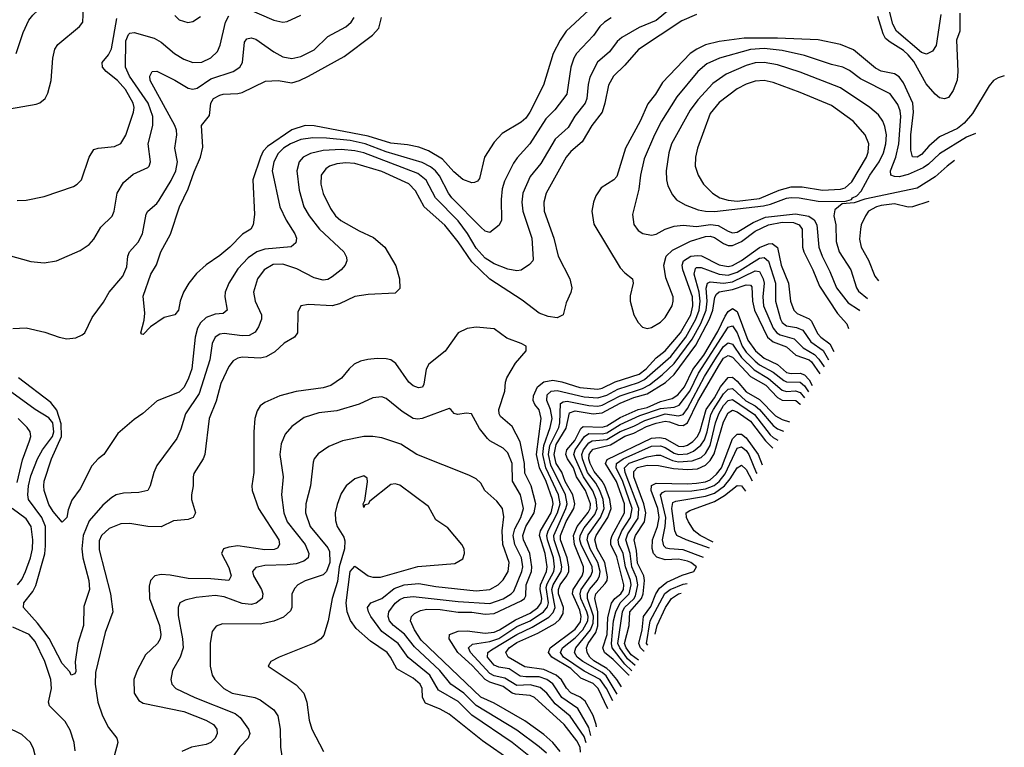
# Model space of a CAD drawing. Header units: inches. Extents: x 1308407 to 1441228, y 959628 to 1036311.
# Tile 728 of 729: x 1434881 to 1439257, y 1022749 to 1025981. Entities that reach past the tile are written whole.
import ezdxf

# ---------------------------------------------------------------- set-up
doc = ezdxf.new("R2010")
doc.units = ezdxf.units.IN
doc.header["$MEASUREMENT"] = 0
doc.layers.add('B4032', color=7, linetype='Continuous')

msp = doc.modelspace()

# ---------------------------------------------------------------- linework, layer by layer
at = {"layer": 'B4032', "color": 5}
for points, elevation in [([(1434865.7, 1025830), (1434896.6, 1025923.4), (1434921.3, 1025978.7), (1434938.9, 1026001.1), (1434990, 1026048.5), (1435010, 1026084.9), (1435028.7, 1026150), (1435029.8, 1026210), (1434988.9, 1026328.9), (1434967.2, 1026367.2), (1434950, 1026380.7), (1434930, 1026388), (1434850, 1026395.5)], 2740), ([(1437793.8, 1026046.2), (1437710, 1025977), (1437634.7, 1025945.3), (1437557.8, 1025902.2), (1437536.6, 1025883.4), (1437502.4, 1025837.6), (1437448.7, 1025791.3), (1437414.6, 1025725.4), (1437407.4, 1025692.6), (1437402.5, 1025630), (1437394.9, 1025610), (1437348.3, 1025551.7), (1437318.7, 1025501.3), (1437261.7, 1025450), (1437197.5, 1025342.5), (1437150, 1025283.8), (1437117.6, 1025210), (1437112.3, 1025170), (1437117.2, 1025130), (1437158.1, 1025010), (1437162.8, 1024917.2), (1437161.7, 1024910), (1437146.8, 1024893.2), (1437110, 1024868.4), (1437090, 1024864.5), (1437050, 1024872.5), (1436990, 1024895.7), (1436950, 1024921.6), (1436910, 1024966.3), (1436871.5, 1025031.5), (1436830, 1025087), (1436729.1, 1025189.1), (1436687.9, 1025267.9), (1436650, 1025296.9), (1436410.6, 1025390), (1436370, 1025398.9), (1436310, 1025404.4), (1436230, 1025399.4), (1436173.7, 1025386.3), (1436141.4, 1025370), (1436123.7, 1025350), (1436113.5, 1025310), (1436123.6, 1025223.6), (1436144.4, 1025150), (1436167.3, 1025110), (1436214.1, 1025050), (1436322.4, 1024950), (1436334.3, 1024925.7), (1436335.6, 1024910), (1436327.6, 1024890), (1436310.3, 1024870), (1436270, 1024838), (1436250, 1024827), (1436230, 1024823.7), (1436190, 1024834), (1436113.6, 1024873.6), (1436050, 1024894.8), (1436007.1, 1024892.9), (1435967.5, 1024870), (1435938.7, 1024830), (1435920.4, 1024770), (1435927.5, 1024730), (1435956.1, 1024670), (1435956.3, 1024650), (1435942.9, 1024617), (1435927.5, 1024592.5), (1435901.3, 1024578.7), (1435870, 1024576.6), (1435790, 1024586.6), (1435770, 1024583.7), (1435749.4, 1024570), (1435737.2, 1024542.8), (1435725.8, 1024470), (1435678.9, 1024321.1), (1435618, 1024230), (1435597.4, 1024162.6), (1435579.1, 1024120.9), (1435490, 1024000.7), (1435476.9, 1023970), (1435460.9, 1023910), (1435450.4, 1023890), (1435410, 1023881.1), (1435341.7, 1023878.3), (1435310, 1023869.8), (1435290, 1023858.5), (1435250, 1023824.1), (1435190, 1023754.9), (1435162.8, 1023690), (1435156.6, 1023630), (1435161.2, 1023590), (1435188.5, 1023490), (1435190.6, 1023449.4), (1435165.9, 1023374.1), (1435165.1, 1023290), (1435139.8, 1023210), (1435128, 1023128), (1435130, 1023086), (1435125.4, 1023074.6), (1435110, 1023069.4), (1435103.8, 1023083.8), (1435070, 1023121.5), (1435012, 1023232), (1434960.9, 1023300.9), (1434897.7, 1023370), (1434899.3, 1023390), (1434939.4, 1023440.6), (1434952.1, 1023467.9), (1434992.3, 1023607.7), (1434996.2, 1023643.7), (1434996.2, 1023730), (1434979.1, 1023770), (1434919.9, 1023850), (1434916.6, 1023870), (1434919.8, 1023910), (1434930, 1023954.3), (1434959.8, 1024030), (1434982.6, 1024070), (1435027.6, 1024130), (1435033.5, 1024150), (1435027.9, 1024190), (1435010, 1024212.5), (1434949.1, 1024249.1), (1434830, 1024336.6)], 2660), ([(1434830, 1024934.9), (1434930, 1024906.3), (1434990, 1024900.3), (1435044, 1024910), (1435150, 1024955.8), (1435190, 1024981.6), (1435210, 1025005.5), (1435241.4, 1025058.6), (1435291.9, 1025108.1), (1435301.5, 1025130), (1435313.6, 1025210), (1435342.8, 1025257.2), (1435385.1, 1025294.9), (1435450, 1025323.5), (1435456.8, 1025330), (1435462.7, 1025350), (1435452.2, 1025430), (1435472.1, 1025510), (1435472.3, 1025550), (1435451.7, 1025610), (1435368.6, 1025730), (1435351.3, 1025770), (1435352.7, 1025887.3), (1435364.6, 1025915.4), (1435370, 1025920.5), (1435390, 1025923.1), (1435478.6, 1025898.6), (1435510, 1025880.9), (1435568.4, 1025830), (1435610, 1025806), (1435650, 1025790.2), (1435690, 1025792.4), (1435730, 1025811), (1435760, 1025840), (1435771.8, 1025868.2), (1435795.1, 1025970), (1435810, 1025997.8)], 2660), ([(1434835.8, 1025584.1), (1434954.1, 1025605.9), (1434970, 1025611.6), (1434993.7, 1025630), (1435005.8, 1025654.2), (1435020.3, 1025710), (1435028.6, 1025810), (1435036.8, 1025850), (1435050.7, 1025870), (1435147.1, 1025950), (1435161, 1025970), (1435165.1, 1026034.9)], 2720), ([(1437890, 1026003.3), (1437823.9, 1025976.1), (1437632.2, 1025847.8), (1437570, 1025778), (1437520.1, 1025730), (1437497.6, 1025690), (1437482.4, 1025610), (1437469.6, 1025570), (1437424.7, 1025510), (1437381.6, 1025438.4), (1437330, 1025395.4), (1437310.7, 1025370), (1437221.5, 1025210), (1437211.1, 1025170), (1437212.1, 1025130), (1437255.6, 1025010), (1437275.1, 1024930), (1437326.1, 1024830), (1437335.3, 1024790), (1437331.4, 1024768.6), (1437310, 1024722.7), (1437296.2, 1024670), (1437270, 1024656.5), (1437230, 1024662.2), (1437190, 1024677.7), (1437114.8, 1024734.8), (1436970, 1024827.7), (1436890, 1024904.8), (1436830, 1024994.1), (1436770, 1025067.7), (1436678.3, 1025150), (1436640.8, 1025220.8), (1436610.9, 1025250.9), (1436490, 1025306.8), (1436370, 1025341.5), (1436330, 1025344.4), (1436290, 1025340.1), (1436258.6, 1025330), (1436241.2, 1025318.7), (1436221.2, 1025290), (1436219.4, 1025250), (1436229.4, 1025209.4), (1436262, 1025142), (1436284.8, 1025110), (1436309, 1025089), (1436390, 1025042.5), (1436453.5, 1025013.5), (1436503.8, 1024970), (1436552.8, 1024887.3), (1436569.3, 1024830), (1436570, 1024786.6), (1436550, 1024765.3), (1436430, 1024760.5), (1436370, 1024751.6), (1436301.8, 1024718.2), (1436270.1, 1024709.9), (1436164.8, 1024715.2), (1436130.8, 1024710), (1436117.8, 1024682.2), (1436115.5, 1024590), (1436102.3, 1024570), (1436056.5, 1024543.5), (1436015, 1024505), (1435977.2, 1024482.8), (1435950, 1024477.2), (1435870, 1024481.2), (1435850, 1024477), (1435830, 1024464.8), (1435810, 1024439.8), (1435774.8, 1024365.2), (1435754.4, 1024285.6), (1435722.9, 1024210), (1435704.3, 1024050), (1435696.3, 1024030), (1435655.3, 1023964.7), (1435651.5, 1023950), (1435652.5, 1023910), (1435644.8, 1023870), (1435645, 1023850), (1435661.8, 1023790), (1435652.8, 1023770), (1435630, 1023760.8), (1435565, 1023755), (1435510, 1023727.8), (1435450, 1023729.9), (1435370, 1023743.2), (1435330, 1023741.6), (1435278.5, 1023721.5), (1435244.7, 1023690), (1435234.7, 1023665.3), (1435234.6, 1023625.4), (1435284, 1023430), (1435295.3, 1023350), (1435260.9, 1023259.1), (1435218.2, 1023081.8), (1435216, 1023030), (1435228.4, 1022950), (1435248.8, 1022888.8), (1435276.5, 1022836.5), (1435313.4, 1022790), (1435317.8, 1022770), (1435301, 1022710)], 2680), ([(1437410, 1026023.5), (1437310, 1025929.1), (1437283.1, 1025890), (1437251.9, 1025830), (1437208.8, 1025690), (1437148.7, 1025570), (1437130, 1025543.8), (1437110, 1025525.5), (1437025.2, 1025474.8), (1436990, 1025437.3), (1436947.6, 1025370), (1436925.3, 1025274.7), (1436916, 1025264), (1436902.2, 1025257.8), (1436890, 1025256.1), (1436850, 1025270.6), (1436810, 1025304.3), (1436760.8, 1025360.8), (1436698.5, 1025398.5), (1436654.9, 1025414.9), (1436605.3, 1025425.3), (1436530, 1025432.9), (1436430, 1025463.5), (1436190, 1025509.2), (1436149.6, 1025510.4), (1436090, 1025491.4), (1435982, 1025418), (1435963.5, 1025396.5), (1435950.8, 1025370), (1435917.5, 1025270), (1435924.8, 1025115.2), (1435918.3, 1025070), (1435909, 1025051), (1435872, 1025028), (1435815, 1024970), (1435770, 1024932.9), (1435710, 1024892.4), (1435666.9, 1024853.1), (1435632.4, 1024810), (1435609, 1024770), (1435593.8, 1024730), (1435586.4, 1024690), (1435570.6, 1024670), (1435522.5, 1024657.4), (1435462.8, 1024617.2), (1435430, 1024582.7), (1435423.7, 1024583.7), (1435419, 1024590), (1435433.6, 1024646.4), (1435436.6, 1024676.6), (1435430, 1024752), (1435464.5, 1024850), (1435488.4, 1024891.6), (1435508.9, 1024950), (1435552, 1025028), (1435591.5, 1025150), (1435630.2, 1025229.8), (1435655.8, 1025304.2), (1435685, 1025370), (1435694.6, 1025414.6), (1435689.5, 1025510), (1435724.4, 1025555.6), (1435730.7, 1025610), (1435743.2, 1025630), (1435770, 1025646), (1435786, 1025650), (1435850, 1025652.2), (1435870, 1025657.3), (1435973, 1025707), (1436029.2, 1025710.8), (1436090, 1025700.7), (1436124, 1025710), (1436164.7, 1025730), (1436322.6, 1025817.4), (1436448.7, 1025911.3), (1436477.4, 1025942.6), (1436489.4, 1025990.6)], 2620), ([(1435570, 1025999), (1435590, 1025980.2), (1435628.6, 1025968.6), (1435650, 1025972.9), (1435684.5, 1025995.5)], 2680), ([(1435890, 1026030.8), (1436010, 1025978.6), (1436050, 1025970.2), (1436070, 1025972.3), (1436130, 1026000.2)], 2660), ([(1439059.5, 1026010), (1439059.4, 1025930), (1439044.8, 1025890), (1439051.4, 1025750), (1439048.6, 1025711.4), (1439030, 1025666.9), (1439010, 1025635.4), (1438991.4, 1025628.6), (1438970, 1025633.6), (1438950, 1025649.8), (1438910, 1025695.9), (1438855.1, 1025795.1), (1438830, 1025825.3), (1438810, 1025844.3), (1438750, 1025880.3), (1438730, 1025897.6), (1438718.5, 1025918.5), (1438694.6, 1025994.6)], 2680), ([(1438975.9, 1026004.1), (1438954.4, 1025865.6), (1438938.5, 1025841.5), (1438911.9, 1025828.1), (1438890, 1025835.6), (1438777.7, 1025930), (1438761.5, 1025961.5), (1438744.1, 1026030)], 2660), ([(1434850, 1024609.2), (1434910, 1024611.5), (1434993.1, 1024593.1), (1435056, 1024570), (1435090, 1024563.6), (1435130, 1024567.8), (1435158.6, 1024581.4), (1435170, 1024590.4), (1435202.7, 1024657.3), (1435253.7, 1024726.3), (1435278.6, 1024770), (1435338.9, 1024841.1), (1435357.5, 1024882.5), (1435362.3, 1024930), (1435369.2, 1024950), (1435407.5, 1024992.5), (1435426.2, 1025030), (1435443.1, 1025116.9), (1435450, 1025130.3), (1435490, 1025164.6), (1435500.7, 1025179.3), (1435554.3, 1025265.7), (1435574.6, 1025310), (1435581.8, 1025350), (1435571.1, 1025410), (1435579.2, 1025470), (1435577.4, 1025490), (1435570.7, 1025510.7), (1435461.2, 1025710), (1435459.5, 1025730), (1435469.4, 1025750.6), (1435490, 1025751.7), (1435570, 1025712.7), (1435630, 1025676.1), (1435650, 1025671.5), (1435670, 1025676.6), (1435730, 1025718), (1435829.8, 1025750), (1435860.2, 1025770), (1435871.9, 1025790), (1435879.6, 1025880.5), (1435890, 1025895.6), (1435910, 1025899.4), (1435930, 1025893.5), (1436010, 1025837.5), (1436050, 1025815.1), (1436090, 1025807.8), (1436130, 1025817.4), (1436190, 1025847.1), (1436250, 1025906.2), (1436330, 1025949.4), (1436353.8, 1025970), (1436367.9, 1025990)], 2640), ([(1434870, 1025177.6), (1434910, 1025178.9), (1434990, 1025195.4), (1435119.7, 1025240.3), (1435136.4, 1025250), (1435155.5, 1025270), (1435190, 1025370.4), (1435210, 1025403.6), (1435229.3, 1025410.7), (1435301.9, 1025418.1), (1435330, 1025431.4), (1435352.2, 1025467.8), (1435387.5, 1025570), (1435389.9, 1025590), (1435385.7, 1025610), (1435350.6, 1025670), (1435315.8, 1025710), (1435265.8, 1025750), (1435248.8, 1025770), (1435248.1, 1025790), (1435275.6, 1025824.4), (1435289.5, 1025850.5), (1435313.3, 1025986.7)], 2680), ([(1437510, 1025989.3), (1437480.2, 1025970), (1437459.8, 1025950), (1437431.5, 1025910), (1437355.5, 1025830), (1437343.8, 1025810), (1437330.4, 1025769.5), (1437313.3, 1025650), (1437259.6, 1025580.3), (1437220.2, 1025539.8), (1437149, 1025430), (1437092.2, 1025367.8), (1437076.4, 1025343.6), (1437036.6, 1025263.4), (1437025.5, 1025230), (1437021.3, 1025181.3), (1437022.5, 1025090), (1437012, 1025068), (1436970, 1025035.1), (1436950, 1025041.2), (1436930, 1025058.5), (1436802.3, 1025190), (1436786.7, 1025210), (1436747, 1025287), (1436729.1, 1025309.1), (1436706.7, 1025326.7), (1436670, 1025346.1), (1436510, 1025393.4), (1436416.1, 1025430), (1436350, 1025443.5), (1436245.2, 1025454.8), (1436183.4, 1025456.6), (1436130, 1025448.2), (1436085.1, 1025430), (1436053.3, 1025410), (1436030, 1025387), (1436010.6, 1025350), (1436002.6, 1025310), (1436036.8, 1025150), (1436064.8, 1025090), (1436103.7, 1025030), (1436111, 1025010), (1436109.1, 1024990), (1436087.5, 1024972.5), (1435970, 1024961.2), (1435935, 1024950), (1435896.7, 1024923.3), (1435850, 1024874.3), (1435810.1, 1024810), (1435793.6, 1024770), (1435792.4, 1024750), (1435803.6, 1024690), (1435784.7, 1024675.3), (1435750, 1024672.8), (1435710, 1024658.3), (1435685.3, 1024634.7), (1435671.2, 1024610), (1435660.6, 1024570), (1435645.7, 1024430), (1435631.8, 1024388.2), (1435611.6, 1024348.4), (1435590, 1024326.8), (1435491.6, 1024288.4), (1435428.5, 1024231.5), (1435390, 1024205.4), (1435316.7, 1024143.3), (1435254.9, 1024050), (1435229.2, 1024030.8), (1435201, 1023999), (1435150, 1023897), (1435113.1, 1023846.9), (1435096.5, 1023803.5), (1435090, 1023769), (1435070, 1023749.6), (1435030, 1023796.4), (1435010, 1023827.6), (1434990, 1023889.6), (1434988.4, 1023910), (1434990, 1023930.3), (1435022.7, 1024030), (1435066.7, 1024130), (1435066, 1024186), (1435046.7, 1024246.7), (1435019.7, 1024279.7), (1434875.2, 1024390)], 2640), ([(1439257.4, 1025731.5), (1439230, 1025722.7), (1439210, 1025711.1), (1439190, 1025686.4), (1439115.5, 1025564.5), (1439079.2, 1025520.9), (1439050, 1025496.9), (1438970, 1025459.8), (1438921.7, 1025418.3), (1438890, 1025382.1), (1438869.9, 1025369.9), (1438850, 1025370.9), (1438841.6, 1025401.6), (1438842.5, 1025470), (1438853.6, 1025570), (1438850.9, 1025610), (1438810, 1025700.2), (1438790, 1025726.9), (1438770, 1025739.7), (1438710, 1025751.4), (1438684.9, 1025764.9), (1438587.5, 1025847.5), (1438530, 1025869.9), (1438430, 1025891.5), (1438250, 1025898.9), (1438101.4, 1025898.6), (1437990, 1025883.9), (1437930, 1025868.3), (1437890.2, 1025850), (1437861.6, 1025830), (1437738.6, 1025701.4), (1437707.3, 1025650), (1437672.9, 1025607.1), (1437638.7, 1025530), (1437573.1, 1025410), (1437535.3, 1025284.7), (1437522.4, 1025270), (1437466, 1025234), (1437441.1, 1025198.9), (1437430.8, 1025170), (1437424.1, 1025130), (1437432.7, 1025072.7), (1437550, 1024879), (1437570, 1024856.1), (1437605.3, 1024830), (1437607.1, 1024810), (1437594, 1024754), (1437594, 1024730), (1437610.3, 1024670), (1437630, 1024635.5), (1437650, 1024614.9), (1437670, 1024608.9), (1437690, 1024612.9), (1437730, 1024636.9), (1437750, 1024657.2), (1437780.4, 1024710), (1437786.2, 1024730), (1437785.4, 1024750), (1437753.5, 1024833.5), (1437743.6, 1024890), (1437754.4, 1024930), (1437782.7, 1024957.3), (1437862.4, 1024997.6), (1437930, 1025018), (1437950, 1025019.1), (1437970, 1025013.7), (1438010, 1024986.7), (1438030, 1024978.2), (1438050, 1024977.3), (1438090, 1024995.7), (1438150, 1025041.5), (1438209.4, 1025070), (1438270, 1025080.8), (1438320.3, 1025080.3), (1438346.2, 1025070), (1438358.3, 1025050), (1438361.1, 1024970), (1438366.7, 1024950), (1438407, 1024870), (1438436.6, 1024796.6), (1438515.5, 1024675.6), (1438558.1, 1024630), (1438564.5, 1024609.2)], 2720), ([(1439128.9, 1025475.7), (1439090, 1025458.5), (1438970, 1025385), (1438921, 1025339), (1438896.6, 1025323.4), (1438830, 1025293.8), (1438790, 1025283.2), (1438770, 1025283.6), (1438752.9, 1025290), (1438750.9, 1025310), (1438775.5, 1025370), (1438788.4, 1025430), (1438797.6, 1025550), (1438795.2, 1025575.2), (1438784.7, 1025604.7), (1438750, 1025651.1), (1438618.7, 1025718.7), (1438570, 1025755.3), (1438540.4, 1025770), (1438490, 1025782.3), (1438370, 1025822.1), (1438270, 1025843.7), (1438190, 1025853.1), (1438130, 1025849), (1437991.4, 1025810), (1437935, 1025785.1), (1437895.3, 1025750), (1437802.4, 1025637.6), (1437734.2, 1025530), (1437701.9, 1025470), (1437657, 1025363), (1437640.6, 1025290), (1437632.7, 1025227.3), (1437605.2, 1025114.8), (1437611.2, 1025071.2), (1437630, 1025043.7), (1437651.2, 1025031.2), (1437690, 1025023.2), (1437710, 1025027.5), (1437749.5, 1025050.5), (1437790, 1025063.1), (1437830, 1025067.8), (1437890, 1025061.7), (1437950.8, 1025070.8), (1437986.3, 1025066.3), (1438030, 1025040.9), (1438050, 1025034.6), (1438070, 1025036.9), (1438140.6, 1025079.4), (1438196.4, 1025103.6), (1438330, 1025118.6), (1438388.4, 1025108.4), (1438412.2, 1025092.2), (1438423.4, 1025070), (1438433.5, 1024970), (1438447.5, 1024930), (1438482.3, 1024862.3), (1438511.8, 1024790), (1438563, 1024723), (1438610, 1024693.2), (1438614.5, 1024688.1)], 2740), ([(1439036.7, 1025354.9), (1439003.4, 1025330), (1438950, 1025282), (1438870, 1025233), (1438636.9, 1025183.1), (1438590, 1025166.8), (1438537.1, 1025162.9), (1438503.8, 1025136.2), (1438500.1, 1025110), (1438508.3, 1025070), (1438510, 1024994.8), (1438523.6, 1024950), (1438574.7, 1024870), (1438600.4, 1024790), (1438610, 1024775), (1438649.2, 1024742.9)], 2760), ([(1438921.6, 1025173.2), (1438850, 1025149.9), (1438830, 1025148), (1438770, 1025162.7), (1438710, 1025155.7), (1438689.5, 1025150), (1438653.6, 1025130), (1438639.9, 1025110), (1438621.5, 1025070), (1438617.8, 1025050), (1438614, 1025006), (1438621.2, 1024970), (1438653.1, 1024913.1), (1438681.7, 1024841.7), (1438698.7, 1024821.1)], 2780), ([(1437373.3, 1022727.7), (1437372.1, 1022750), (1437357.8, 1022777.8), (1437300.5, 1022850), (1437168.8, 1022970), (1437150, 1022979.5), (1437084.5, 1022984.5), (1437069.9, 1022990), (1437030, 1023018.9), (1436970, 1023037.9), (1436950.5, 1023050.5), (1436892.6, 1023112.6), (1436828, 1023170), (1436789.9, 1023230), (1436791.2, 1023250), (1436830, 1023264.2), (1436870, 1023266.3), (1436950, 1023255.3), (1436990, 1023259.9), (1437013.8, 1023270), (1437084.4, 1023315.6), (1437150, 1023344.5), (1437184.1, 1023370), (1437199.2, 1023390), (1437201.7, 1023410), (1437194.5, 1023450), (1437196.1, 1023470), (1437222.4, 1023530), (1437225.5, 1023550), (1437217.2, 1023610), (1437191.3, 1023690), (1437195.9, 1023710), (1437242.9, 1023790), (1437252.1, 1023830), (1437249.6, 1023850), (1437220.6, 1023930), (1437192.1, 1023990), (1437178.3, 1024050), (1437199.1, 1024210), (1437190, 1024247.1), (1437171.1, 1024271.1), (1437162.8, 1024290), (1437165.1, 1024310), (1437183, 1024350), (1437210, 1024372.9), (1437250, 1024379.2), (1437290, 1024372), (1437370, 1024347.6), (1437450, 1024340.1), (1437470, 1024343.7), (1437528.5, 1024371.5), (1437634, 1024406), (1437665.2, 1024430), (1437710, 1024478.6), (1437750.3, 1024509.7), (1437817.6, 1024590), (1437863.6, 1024670), (1437873.2, 1024710), (1437871.6, 1024750), (1437828.1, 1024870), (1437824.9, 1024890), (1437832.2, 1024910), (1437864.3, 1024930), (1437893.9, 1024933.9), (1437911.1, 1024931.1), (1437990, 1024892), (1438030, 1024885), (1438050, 1024888.5), (1438090, 1024910.6), (1438170, 1024968.9), (1438210, 1024985.5), (1438226.3, 1024986.3), (1438249.3, 1024969.3), (1438265.6, 1024890), (1438298.4, 1024810), (1438306.8, 1024730), (1438321.2, 1024690), (1438336.3, 1024676.3), (1438390, 1024652), (1438401, 1024641), (1438427, 1024587), (1438442.5, 1024570), (1438481.6, 1024541.6), (1438499.7, 1024506.8)], 2680), ([(1437399.4, 1022768.9), (1437390, 1022796.6), (1437327.3, 1022887.3), (1437261.3, 1022941.3), (1437224.6, 1022990), (1437194.6, 1023014.6), (1437150, 1023025.8), (1437090, 1023023.6), (1437036.7, 1023056.7), (1436990, 1023066.9), (1436970, 1023077.1), (1436884.1, 1023170), (1436875.2, 1023190), (1436893.6, 1023206.4), (1436970, 1023218.8), (1437010, 1023232.6), (1437090, 1023285.4), (1437150, 1023311.4), (1437208.7, 1023351.3), (1437227.2, 1023372.8), (1437231.3, 1023390), (1437221.7, 1023458.3), (1437225.7, 1023474.3), (1437254.8, 1023530), (1437257.9, 1023550), (1437253, 1023590), (1437226.3, 1023670), (1437224.4, 1023690), (1437230.1, 1023710), (1437271.9, 1023790), (1437282.8, 1023830), (1437275.4, 1023870), (1437219.2, 1023990), (1437205.8, 1024050), (1437211.2, 1024090), (1437238.5, 1024170), (1437247.5, 1024210), (1437240.8, 1024250), (1437223.4, 1024290), (1437225.4, 1024314.6), (1437243.7, 1024330), (1437270, 1024333.3), (1437390, 1024306), (1437450, 1024301.2), (1437490, 1024313.6), (1437539.7, 1024340.3), (1437630.9, 1024369.1), (1437657.7, 1024382.3), (1437774.7, 1024485.3), (1437841.7, 1024570), (1437887, 1024650), (1437901.4, 1024690), (1437906.1, 1024730), (1437900.4, 1024770), (1437878.7, 1024850), (1437884.5, 1024875.5), (1437890, 1024879.7), (1437910, 1024879.8), (1437990, 1024850), (1438030, 1024846.3), (1438070, 1024859.6), (1438170, 1024921.4), (1438190, 1024924.3), (1438210, 1024908.6), (1438240.7, 1024810), (1438240.6, 1024730), (1438262, 1024650), (1438270, 1024635.1), (1438290, 1024621.5), (1438334.1, 1024614.1), (1438361.2, 1024601.2), (1438397.3, 1024550), (1438452, 1024512), (1438476.4, 1024470)], 2660), ([(1437420.3, 1022801.9), (1437410, 1022837.2), (1437361.2, 1022921.2), (1437290.2, 1022970), (1437250, 1023030.5), (1437224.3, 1023050), (1437190, 1023062.3), (1437130, 1023061.5), (1437105.4, 1023065.4), (1437056.8, 1023096.8), (1437010, 1023105.4), (1436990, 1023114.1), (1436960.9, 1023150), (1436961.9, 1023170), (1436978.3, 1023181.7), (1437090, 1023250.2), (1437158.2, 1023281.8), (1437233.2, 1023326.8), (1437252.9, 1023347.2), (1437261.6, 1023370), (1437246.7, 1023450), (1437252.3, 1023470), (1437288.3, 1023530), (1437290.6, 1023550), (1437283.6, 1023590), (1437256.1, 1023670), (1437255.7, 1023690), (1437309.2, 1023810), (1437314.2, 1023830), (1437307.5, 1023870), (1437241.8, 1024001.8), (1437231.6, 1024050), (1437237.8, 1024090), (1437277.3, 1024170), (1437282.4, 1024190), (1437284.6, 1024275.4), (1437296.4, 1024283.6), (1437314.1, 1024285.9), (1437410, 1024266.5), (1437450, 1024263.5), (1437470, 1024268.3), (1437550, 1024310.7), (1437650, 1024343.3), (1437680.9, 1024359.1), (1437736.9, 1024403.1), (1437790, 1024454), (1437870, 1024561.8), (1437908.6, 1024631.4), (1437932.4, 1024690), (1437937, 1024730), (1437932.2, 1024787.8), (1437938.6, 1024810), (1437950, 1024816.2), (1438010, 1024810.7), (1438050, 1024816.6), (1438150, 1024865.4), (1438170, 1024861.8), (1438185.4, 1024830), (1438189.3, 1024810), (1438183.8, 1024750), (1438186.7, 1024710), (1438230, 1024610), (1438246.8, 1024590), (1438261.5, 1024581.5), (1438323.1, 1024563.1), (1438363.8, 1024523.8), (1438413.7, 1024493.7), (1438433.3, 1024473.3), (1438456.3, 1024438.2)], 2640), ([(1437444.2, 1022839.7), (1437442.6, 1022850), (1437430.7, 1022890.7), (1437394.2, 1022954.2), (1437372.3, 1022972.3), (1437330, 1022990.5), (1437311.1, 1023011.1), (1437288.5, 1023048.5), (1437266.1, 1023070), (1437210, 1023094.2), (1437126.5, 1023106.5), (1437052.7, 1023150), (1437041.6, 1023170), (1437056.1, 1023190), (1437090, 1023214), (1437183.5, 1023256.5), (1437260.8, 1023299.2), (1437282.1, 1023317.9), (1437296.5, 1023343.5), (1437297.4, 1023370), (1437276.1, 1023430), (1437275.7, 1023450), (1437283.9, 1023470), (1437313.2, 1023510), (1437321.3, 1023530), (1437322.4, 1023550), (1437314, 1023590), (1437284.7, 1023670), (1437285.2, 1023690), (1437310, 1023751.6), (1437343.7, 1023810), (1437348.6, 1023830), (1437340, 1023870), (1437305.7, 1023930), (1437290.3, 1023970.3), (1437265.6, 1024010), (1437256.1, 1024050), (1437265.7, 1024094.3), (1437310, 1024166.6), (1437325.3, 1024234.7), (1437350, 1024243.3), (1437430, 1024230.2), (1437470, 1024234.2), (1437550, 1024277.9), (1437610, 1024302.4), (1437670, 1024318.6), (1437751.5, 1024368.5), (1437790, 1024404.9), (1437885.6, 1024534.4), (1437947.1, 1024650), (1437961.6, 1024690), (1437971.1, 1024748.9), (1437977.7, 1024762.3), (1437990, 1024772.2), (1438050, 1024783), (1438110, 1024803), (1438130, 1024800.9), (1438134.7, 1024794.7), (1438138.8, 1024730), (1438146.5, 1024690), (1438204.5, 1024570), (1438230, 1024549.3), (1438290, 1024527.9), (1438330.2, 1024490.2), (1438389.8, 1024469.8), (1438401, 1024461), (1438437.3, 1024408.3)], 2620), ([(1437495.1, 1022920.1), (1437451.6, 1023010), (1437430, 1023031.7), (1437375.6, 1023055.6), (1437330, 1023099), (1437246.3, 1023150), (1437230.9, 1023170), (1437239.2, 1023190), (1437350, 1023274), (1437373.1, 1023306.9), (1437376.8, 1023330), (1437370, 1023357.9), (1437338.8, 1023430), (1437341.5, 1023450), (1437381.4, 1023510), (1437387.2, 1023530), (1437386.5, 1023550), (1437347.4, 1023650), (1437342.2, 1023690), (1437359.4, 1023730), (1437407.7, 1023792.3), (1437416, 1023810), (1437417.5, 1023830), (1437395.5, 1023890), (1437355.8, 1023950), (1437342.6, 1023990), (1437316.3, 1024030), (1437308.9, 1024050), (1437312.8, 1024070), (1437348, 1024112), (1437375, 1024165), (1437386, 1024174), (1437470, 1024170.5), (1437490, 1024177.3), (1437550, 1024213.5), (1437630, 1024249.7), (1437670, 1024258.8), (1437730, 1024284.4), (1437781.7, 1024298.3), (1437805.9, 1024314.1), (1437835.8, 1024350), (1437873.5, 1024426.5), (1437921.3, 1024490), (1437984, 1024596), (1438016.1, 1024663.9), (1438030, 1024685.1), (1438050, 1024698.4), (1438070, 1024684.7), (1438117, 1024557), (1438150.8, 1024510), (1438190, 1024477.3), (1438249.4, 1024449.4), (1438290, 1024414.2), (1438310, 1024409.5), (1438350, 1024410.7), (1438370, 1024403.3), (1438390, 1024380.5), (1438403.8, 1024355.3)], 2580), ([(1437282.7, 1022730), (1437250, 1022769.6), (1437210, 1022806.2), (1437126.4, 1022866.4), (1436990, 1022944.7), (1436930, 1022971.7), (1436665.2, 1023225.2), (1436635.3, 1023270), (1436618, 1023310), (1436622.7, 1023330), (1436636.2, 1023343.8), (1436662.9, 1023357.1), (1436690, 1023362.3), (1436750, 1023360.9), (1436830, 1023349.2), (1436890, 1023349.8), (1436950, 1023340.4), (1436990, 1023343), (1437110, 1023398.9), (1437124.4, 1023410), (1437130, 1023421.6), (1437132.8, 1023470), (1437155.2, 1023530), (1437157.5, 1023550), (1437147.9, 1023610), (1437119.9, 1023670), (1437117, 1023690), (1437130.6, 1023730), (1437167.4, 1023790), (1437175.1, 1023830), (1437153.8, 1023910), (1437126.9, 1023966.9), (1437124.2, 1024010), (1437105.2, 1024105.2), (1437070, 1024174.1), (1437018.8, 1024218.8), (1437012.5, 1024230), (1437010.8, 1024250), (1437036.8, 1024330), (1437039.8, 1024370), (1437046, 1024390), (1437085.4, 1024454.6), (1437131.5, 1024510), (1437131.6, 1024530), (1437110, 1024543), (1437046.2, 1024566.1), (1436990, 1024608.3), (1436910, 1024615.1), (1436870, 1024609.7), (1436830, 1024589.6), (1436771.5, 1024508.5), (1436699.7, 1024450), (1436688.1, 1024428.1), (1436677.5, 1024362.5), (1436671, 1024349), (1436654.2, 1024345.8), (1436630, 1024354.6), (1436610, 1024370.8), (1436552.9, 1024452.9), (1436530, 1024469.9), (1436510, 1024474.9), (1436470, 1024475.3), (1436428, 1024472), (1436396.1, 1024463.9), (1436367.9, 1024450), (1436345.2, 1024430), (1436311.1, 1024388.9), (1436263.9, 1024356.1), (1436230, 1024345.5), (1436110, 1024328.8), (1436037, 1024310), (1435970, 1024281.1), (1435950, 1024266), (1435936.4, 1024243.6), (1435926.9, 1024210), (1435921.3, 1024150), (1435921.7, 1023970), (1435912.6, 1023910), (1435913.7, 1023890), (1435942.3, 1023810), (1436032.7, 1023670), (1436036.4, 1023650), (1436026.2, 1023633.8), (1436012.1, 1023627.9), (1435970, 1023626.6), (1435850, 1023644.5), (1435810, 1023638.5), (1435787.2, 1023630), (1435777.3, 1023610), (1435810, 1023546.9), (1435821.7, 1023510), (1435810.1, 1023489.9), (1435730, 1023497.6), (1435630, 1023498), (1435550, 1023513.1), (1435510, 1023515.8), (1435481.1, 1023510), (1435461.9, 1023490), (1435455.9, 1023464.1), (1435458.3, 1023410), (1435501.8, 1023290), (1435508.1, 1023250), (1435504.8, 1023230), (1435493, 1023210), (1435440.2, 1023159.8), (1435403.1, 1023090), (1435388.3, 1023050), (1435390.1, 1022990), (1435410, 1022956.9), (1435430, 1022944.7), (1435610, 1022908.2), (1435708.2, 1022870), (1435742, 1022850), (1435757.4, 1022830), (1435758.6, 1022810), (1435750.1, 1022790), (1435730, 1022770.6), (1435710, 1022761.6), (1435645.3, 1022750), (1435601.3, 1022730)], 2720), ([(1437517, 1022954.7), (1437488.9, 1023010), (1437461.8, 1023050), (1437390, 1023087.4), (1437298.8, 1023150), (1437285.5, 1023170), (1437293.9, 1023190), (1437350, 1023235.3), (1437384.6, 1023270), (1437406.7, 1023310), (1437407.5, 1023330), (1437401.9, 1023350), (1437375.8, 1023410), (1437371.9, 1023430), (1437376.3, 1023450), (1437419.9, 1023510), (1437426.6, 1023530), (1437425.4, 1023550), (1437376.9, 1023650), (1437371.4, 1023670), (1437372.4, 1023690), (1437390, 1023723.5), (1437437, 1023783), (1437448.1, 1023810), (1437444, 1023850), (1437428.5, 1023888.5), (1437386.4, 1023950), (1437350.9, 1024030), (1437344.7, 1024050), (1437350.5, 1024070), (1437391.2, 1024128.8), (1437410, 1024142.6), (1437470, 1024140.7), (1437490, 1024146.2), (1437550, 1024182.8), (1437637.5, 1024222.5), (1437730, 1024254.3), (1437790, 1024260), (1437811.9, 1024268.1), (1437860.2, 1024330), (1437898.1, 1024410), (1438030, 1024615), (1438050, 1024621.6), (1438070, 1024589.5), (1438091.8, 1024530), (1438110, 1024504.6), (1438150, 1024464.5), (1438170, 1024448.2), (1438230, 1024415.3), (1438277.9, 1024377.8), (1438290, 1024372.4), (1438350.7, 1024370), (1438370, 1024354.3), (1438386.4, 1024327.9)], 2560), ([(1437536.5, 1022985.5), (1437487.1, 1023067.1), (1437470, 1023081.3), (1437384.1, 1023130), (1437358.8, 1023150), (1437347.3, 1023170), (1437353.2, 1023190), (1437417.7, 1023270), (1437430, 1023299.8), (1437431.5, 1023331.5), (1437404.7, 1023410), (1437404.6, 1023430), (1437413, 1023450), (1437448.8, 1023491.2), (1437458.5, 1023510), (1437460.8, 1023530), (1437451, 1023570), (1437416.7, 1023630), (1437402.9, 1023670), (1437407.1, 1023692.9), (1437463.3, 1023770), (1437478.8, 1023810), (1437474.4, 1023850), (1437459.4, 1023890), (1437442.1, 1023922.1), (1437404.8, 1023970), (1437381.9, 1024030), (1437380, 1024050), (1437387.5, 1024070), (1437410, 1024100.6), (1437426.2, 1024110), (1437490, 1024116), (1437550, 1024152), (1437610, 1024174.8), (1437659.6, 1024200.5), (1437750, 1024229.6), (1437810, 1024221.4), (1437830, 1024227.7), (1437850, 1024254.2), (1437924.8, 1024395.2), (1437977.9, 1024482.1), (1438010, 1024529), (1438030, 1024545.8), (1438050, 1024539.4), (1438090, 1024480.8), (1438145.2, 1024425.2), (1438210, 1024387.4), (1438270, 1024335.4), (1438290, 1024329.8), (1438330, 1024332.8), (1438350, 1024325.3), (1438369.7, 1024301.4)], 2540), ([(1437556.5, 1023017), (1437534.7, 1023050), (1437505.4, 1023085.4), (1437490, 1023099.1), (1437433.2, 1023133.2), (1437415, 1023150), (1437402.7, 1023170), (1437400.4, 1023190), (1437407.4, 1023210), (1437441.1, 1023258.9), (1437451.2, 1023288.8), (1437450.5, 1023350.5), (1437437.4, 1023410), (1437442.4, 1023430), (1437483.9, 1023476.1), (1437491.8, 1023490), (1437493.8, 1023506.2), (1437481.1, 1023570), (1437447.8, 1023630), (1437436.7, 1023670), (1437442.8, 1023690), (1437495.3, 1023770), (1437509.4, 1023810), (1437504.7, 1023850), (1437481.4, 1023910), (1437470, 1023931.1), (1437434.1, 1023974.1), (1437416.1, 1024010), (1437411.3, 1024030), (1437412.7, 1024050), (1437419, 1024061), (1437430, 1024073.8), (1437507.1, 1024092.9), (1437570, 1024130.8), (1437610, 1024143.6), (1437666.4, 1024173.6), (1437710, 1024188.8), (1437750, 1024197), (1437770, 1024194.5), (1437810, 1024179.6), (1437830, 1024178.3), (1437850, 1024189.8), (1437894.8, 1024285.2), (1437990.8, 1024449.2), (1438010, 1024476.6), (1438030, 1024489.8), (1438050, 1024482.1), (1438130, 1024395.7), (1438198.1, 1024358.1), (1438250, 1024302.2), (1438270, 1024291.5), (1438330.8, 1024290), (1438350, 1024273.1), (1438350.8, 1024271.7)], 2520), ([(1437589.3, 1023068.8), (1437588.4, 1023070), (1437518.8, 1023138.9), (1437479.8, 1023170), (1437472.6, 1023190), (1437492.6, 1023250), (1437494.7, 1023325.3), (1437511.1, 1023388.9), (1437526.9, 1023410), (1437552.9, 1023430), (1437564.9, 1023450), (1437566.9, 1023470), (1437534.5, 1023594.5), (1437508.9, 1023650), (1437508.4, 1023670), (1437514.7, 1023690), (1437568.6, 1023790), (1437569.2, 1023830), (1437533.1, 1023930), (1437484.6, 1024010), (1437492.5, 1024027.5), (1437690, 1024122), (1437724.4, 1024124.4), (1437750, 1024120.8), (1437810, 1024086), (1437830, 1024085), (1437850, 1024090.3), (1437873.2, 1024106.8), (1437894, 1024130), (1437905.8, 1024154.1), (1437932.4, 1024250), (1437970, 1024301.6), (1437996.1, 1024350), (1438030, 1024391.5), (1438050, 1024392.5), (1438070, 1024375.7), (1438110, 1024328.4), (1438170, 1024293.3), (1438240.7, 1024220.7), (1438270, 1024205.2), (1438302.2, 1024194.9)], 2480), ([(1437602, 1023088.8), (1437570, 1023117.7), (1437514.5, 1023190), (1437511.3, 1023210), (1437520.1, 1023310), (1437530.3, 1023350), (1437549.4, 1023390), (1437590.6, 1023430), (1437599, 1023470), (1437596.1, 1023490), (1437573.8, 1023550), (1437562.6, 1023610), (1437543.9, 1023650), (1437541, 1023670), (1437556.9, 1023710), (1437595.9, 1023770), (1437603.1, 1023810), (1437561.7, 1023930), (1437531.9, 1023990), (1437533.6, 1024010), (1437563.8, 1024030), (1437690, 1024086.5), (1437730, 1024087.3), (1437750, 1024080.9), (1437790, 1024055.5), (1437810, 1024049.6), (1437850, 1024052.8), (1437875.6, 1024064.4), (1437908.6, 1024091.4), (1437924.9, 1024115.1), (1437936.8, 1024150), (1437952.9, 1024227.1), (1437964.7, 1024250), (1438010, 1024318.5), (1438030, 1024340.2), (1438050, 1024341.9), (1438108.5, 1024288.5), (1438150, 1024266), (1438169.1, 1024250), (1438230, 1024178), (1438250, 1024163.1), (1438275.5, 1024152.7)], 2460), ([(1437222.4, 1022722.4), (1437190, 1022751.7), (1437090, 1022825.7), (1436910, 1022934.7), (1436854.6, 1022990), (1436797, 1023030), (1436749, 1023090), (1436635.3, 1023195.3), (1436591.6, 1023251.6), (1436543, 1023290), (1436525.2, 1023310), (1436518.1, 1023330), (1436521.7, 1023350), (1436550, 1023389.6), (1436570, 1023405.8), (1436590, 1023414.4), (1436630, 1023418.6), (1436830, 1023396.3), (1436970, 1023388.3), (1437030, 1023408.7), (1437065.3, 1023430), (1437076.9, 1023443.1), (1437113.4, 1023530), (1437117.2, 1023550), (1437111.7, 1023590), (1437081.3, 1023650), (1437075.1, 1023690), (1437081.2, 1023718.8), (1437108.5, 1023770), (1437119.6, 1023810), (1437107.1, 1023870), (1437071.2, 1023931.2), (1437069.9, 1024010), (1437050, 1024057.3), (1437030, 1024077.6), (1436971.1, 1024110), (1436960.3, 1024120.3), (1436925.4, 1024165.4), (1436889.7, 1024229.7), (1436866.6, 1024233.4), (1436826.8, 1024226.8), (1436811.8, 1024231.8), (1436798, 1024250), (1436790, 1024253.3), (1436670, 1024209.9), (1436650, 1024206.9), (1436630, 1024209.9), (1436580.4, 1024240.3), (1436510, 1024298.2), (1436490, 1024305.8), (1436450, 1024301.8), (1436390, 1024272.5), (1436290, 1024243.9), (1436210, 1024234.5), (1436146.1, 1024213.9), (1436090, 1024173.1), (1436060.5, 1024139.5), (1436042.5, 1024097.5), (1436036.6, 1024050), (1436052.5, 1023950), (1436044.2, 1023870), (1436054.7, 1023790), (1436070.5, 1023750), (1436149.6, 1023650), (1436165.5, 1023610), (1436163.5, 1023590), (1436144.7, 1023575.3), (1436110, 1023564.3), (1436070, 1023559), (1435970, 1023556.2), (1435930, 1023547.4), (1435915.9, 1023530), (1435920.8, 1023510), (1435956.1, 1023450), (1435961, 1023430), (1435958.3, 1023410), (1435931.5, 1023388.5), (1435910, 1023383.9), (1435870, 1023387.7), (1435790, 1023416.7), (1435750, 1023422.8), (1435665.7, 1023414.3), (1435617.1, 1023402.9), (1435593.1, 1023390), (1435585.4, 1023370), (1435585.2, 1023334.8), (1435605.1, 1023230), (1435607.8, 1023190), (1435595, 1023150), (1435560.7, 1023090), (1435552.2, 1023050), (1435557.6, 1023030), (1435575.6, 1023010), (1435659.6, 1022970), (1435839.4, 1022899.4), (1435860.6, 1022880.6), (1435897.4, 1022830), (1435903.5, 1022810), (1435896.5, 1022790), (1435858.2, 1022750), (1435830.2, 1022710)], 2740), ([(1437616.6, 1023111.9), (1437582.2, 1023142.2), (1437547.9, 1023190), (1437539.8, 1023210), (1437561.1, 1023350), (1437569.8, 1023370.2), (1437611.2, 1023408.8), (1437618.7, 1023421.3), (1437628.7, 1023470), (1437622.9, 1023503), (1437602.3, 1023550), (1437593.9, 1023610), (1437574.6, 1023670), (1437583.5, 1023696.5), (1437630, 1023767.1), (1437633.3, 1023810), (1437571.6, 1023970), (1437569.7, 1023990.3), (1437590, 1024011), (1437670, 1024038.9), (1437710, 1024047.1), (1437730, 1024046.7), (1437783.2, 1024023.2), (1437810, 1024017.6), (1437870, 1024020.9), (1437910, 1024036.5), (1437930, 1024053.8), (1437950, 1024089.2), (1437973.6, 1024190), (1437988.3, 1024230), (1438010, 1024267.4), (1438030, 1024289.6), (1438050, 1024293), (1438147.1, 1024227.1), (1438217.3, 1024137.3), (1438230, 1024125.3), (1438250.6, 1024113.4)], 2440), ([(1437632, 1023136.4), (1437599.5, 1023159.5), (1437577.1, 1023190), (1437569.1, 1023210), (1437589.8, 1023290), (1437592.9, 1023350), (1437644.9, 1023410), (1437651.7, 1023430), (1437658.6, 1023490), (1437654.7, 1023510), (1437627.2, 1023567.2), (1437622.6, 1023622.6), (1437612, 1023670), (1437618, 1023690), (1437658.1, 1023750), (1437664.6, 1023790), (1437655.4, 1023830), (1437610.3, 1023950), (1437610, 1023974.3), (1437627.7, 1023992.3), (1437670, 1024002.4), (1437720.6, 1024000.6), (1437787.6, 1023987.6), (1437850, 1023982.4), (1437893.9, 1023986.1), (1437930, 1024002.2), (1437950, 1024022.2), (1437967.1, 1024052.9), (1438010, 1024195.2), (1438030, 1024233.8), (1438050, 1024246.1), (1438070, 1024238.6), (1438130, 1024197.9), (1438195.5, 1024110), (1438228.2, 1024078)], 2420), ([(1434870, 1023925.2), (1434893.9, 1024026.1), (1434924.6, 1024110), (1434929.9, 1024130), (1434928, 1024150), (1434914.4, 1024170), (1434874.5, 1024210)], 2680), ([(1436410, 1024129.1), (1436316.3, 1024110), (1436255.2, 1024084.8), (1436207.4, 1024052.6), (1436190.3, 1024030), (1436185.2, 1024014.8), (1436173, 1023910), (1436152.3, 1023830), (1436151.6, 1023790), (1436172.4, 1023730), (1436250, 1023634.5), (1436257.9, 1023617.9), (1436259, 1023570), (1436245.2, 1023530), (1436230, 1023514.5), (1436150, 1023488.4), (1436117.8, 1023470), (1436103.7, 1023456.3), (1436091, 1023430), (1436090.1, 1023370), (1436085, 1023355), (1436053.6, 1023326.4), (1436010, 1023308.8), (1435950, 1023296.4), (1435783.2, 1023296.8), (1435753.7, 1023286.3), (1435736.4, 1023263.6), (1435728, 1023212), (1435727, 1023110), (1435736.3, 1023070), (1435748.4, 1023050), (1435788.4, 1023010), (1435825.5, 1022990), (1435926, 1022970), (1435950, 1022959.8), (1436010, 1022915.2), (1436028.5, 1022888.5), (1436039.3, 1022830), (1436040.2, 1022750), (1436046, 1022710)], 2760), ([(1437181.6, 1022681.6), (1437070, 1022771), (1436891.2, 1022891.2), (1436830, 1022952.1), (1436742, 1023002), (1436703.8, 1023070), (1436608, 1023148), (1436563.4, 1023210), (1436490, 1023263.9), (1436442.3, 1023330), (1436430.8, 1023350), (1436427.2, 1023370), (1436441.5, 1023390), (1436490, 1023410.5), (1436545.9, 1023454.1), (1436590, 1023470.3), (1436655.8, 1023475.8), (1436730, 1023463.3), (1436910, 1023444.5), (1436970, 1023450.5), (1437007.5, 1023470), (1437030, 1023492.3), (1437051.8, 1023530), (1437056.2, 1023570), (1437027.8, 1023650), (1437025.6, 1023710), (1437033.2, 1023773.2), (1437026.3, 1023810), (1437002.2, 1023842.2), (1436949.2, 1023889.2), (1436930, 1023921.6), (1436910, 1023941.3), (1436878, 1023958), (1436645.6, 1024050), (1436574.9, 1024094.9), (1436490, 1024122.9), (1436450, 1024129.1), (1436410, 1024129.1)], 2760), ([(1437656.8, 1023175.5), (1437655.9, 1023175.9), (1437640.6, 1023190), (1437633.6, 1023210), (1437647.6, 1023270), (1437653.9, 1023330), (1437686, 1023374), (1437708.8, 1023431.2), (1437724.1, 1023455.9), (1437757.2, 1023482.8), (1437826.2, 1023513.8), (1437878.1, 1023530), (1437888.7, 1023550), (1437864.7, 1023570), (1437850, 1023575.9), (1437810, 1023584), (1437750, 1023582.1), (1437713.6, 1023593.6), (1437697.7, 1023610), (1437691.9, 1023631.9), (1437693.9, 1023670), (1437715.6, 1023730), (1437722.8, 1023770), (1437717.4, 1023810), (1437688.5, 1023890), (1437688.7, 1023911.3), (1437710, 1023922.4), (1437850, 1023918.6), (1437890, 1023921.7), (1437930, 1023928.2), (1437950, 1023937.2), (1437978.6, 1023961.4), (1437999.7, 1023990), (1438050, 1024119.7), (1438070, 1024140.1), (1438090, 1024139.8), (1438110, 1024122.8), (1438163.2, 1024050), (1438181.3, 1024004)], 2380), ([(1437920.9, 1023592.6), (1437830, 1023625.3), (1437770, 1023630.2), (1437754.1, 1023634.1), (1437743.5, 1023643.5), (1437737.6, 1023670), (1437749.7, 1023730.3), (1437752.5, 1023770), (1437730, 1023870.1), (1437738.6, 1023881.4), (1437750, 1023886.3), (1437868.7, 1023888.7), (1437930, 1023897.2), (1437968.1, 1023911.9), (1437990, 1023930), (1438017, 1023963), (1438070, 1024077.9), (1438090, 1024082.9), (1438110, 1024066.8), (1438121.8, 1024050), (1438154.5, 1023970), (1438157.1, 1023965.7)], 2360), ([(1437946.6, 1023633.3), (1437843.9, 1023670), (1437801.2, 1023690), (1437793.6, 1023710), (1437779.3, 1023810), (1437784.4, 1023835.6), (1437797.7, 1023842.3), (1437930, 1023865.1), (1437970, 1023877), (1438013, 1023910), (1438039, 1023941), (1438070, 1023990.9), (1438090, 1024002.6), (1438110, 1023982.9), (1438136.5, 1023933.1)], 2340), ([(1436410, 1023955.4), (1436370, 1023941.7), (1436331.8, 1023910), (1436310, 1023876.2), (1436292.5, 1023827.5), (1436283.8, 1023790), (1436284.2, 1023755.8), (1436292.8, 1023730), (1436321.7, 1023681.7), (1436325.7, 1023665.7), (1436324, 1023630), (1436301.1, 1023550), (1436294.1, 1023485.9), (1436270.1, 1023410), (1436251.6, 1023310), (1436232.6, 1023247.4), (1436219.5, 1023230), (1436190, 1023212.1), (1436034.8, 1023150), (1435998, 1023130), (1435986, 1023110), (1436110, 1023026.9), (1436143.8, 1022990), (1436156.6, 1022950), (1436167.2, 1022870), (1436180.2, 1022830), (1436231.3, 1022730)], 2780), ([(1437070, 1022686.2), (1436938.1, 1022778.1), (1436790, 1022896.2), (1436750, 1022918.4), (1436684.9, 1022944.9), (1436672.1, 1022970), (1436670.3, 1023010), (1436661.5, 1023030), (1436630, 1023056), (1436557.3, 1023097.3), (1436529.4, 1023150), (1436513.8, 1023170), (1436439.7, 1023219.7), (1436377.2, 1023277.2), (1436351.5, 1023311.5), (1436336, 1023350), (1436332.5, 1023390), (1436349.9, 1023530.1), (1436370, 1023553.7), (1436430, 1023510.2), (1436450, 1023504.7), (1436485.1, 1023505.1), (1436650, 1023552.6), (1436815.2, 1023564.8), (1436850, 1023585.5), (1436858.4, 1023610), (1436856.2, 1023630), (1436846.6, 1023650), (1436783.6, 1023723.6), (1436730, 1023758.7), (1436698.5, 1023818.5), (1436570, 1023913.3), (1436550, 1023919.1), (1436530, 1023915.7), (1436437.6, 1023842.4), (1436430, 1023828.9), (1436414.4, 1023825.6), (1436410, 1023814), (1436407.4, 1023830), (1436414.5, 1023845.5), (1436427.3, 1023927.3), (1436424.9, 1023944.9), (1436410, 1023955.4)], 2780), ([(1437963.2, 1023659.4), (1437905.5, 1023690), (1437878.4, 1023710), (1437853.3, 1023750), (1437844.9, 1023770), (1437843.6, 1023790), (1437859, 1023801), (1437970, 1023840.6), (1438013.4, 1023866.6), (1438070, 1023911.3), (1438090, 1023910.1), (1438107.1, 1023886.7)], 2320), ([(1434870.9, 1023470), (1434890, 1023494.8), (1434906.8, 1023530), (1434928.5, 1023590), (1434937.5, 1023630), (1434939.6, 1023670), (1434931.5, 1023730), (1434910, 1023763.2), (1434848, 1023810)], 2680), ([(1437673.6, 1023202), (1437666.3, 1023210), (1437682.8, 1023310), (1437748.5, 1023431.5), (1437772.6, 1023450), (1437830, 1023473.3), (1437847.1, 1023476.1)], 2360), ([(1437705, 1023251.6), (1437714.8, 1023290), (1437750.8, 1023370), (1437777.5, 1023410), (1437808.7, 1023430), (1437820.5, 1023434.1)], 2340), ([(1435127.1, 1022732.9), (1435123.9, 1022770), (1435104.7, 1022824.7), (1435083.2, 1022863.2), (1435013.4, 1022933.4), (1435009.3, 1022950), (1435023, 1023010), (1435019.6, 1023050), (1434993.4, 1023130), (1434950, 1023219.1), (1434922.6, 1023250), (1434850, 1023281.8)], 2680), ([(1434846.1, 1022193.9), (1434886.8, 1022210), (1434901.6, 1022230), (1434896.8, 1022310), (1434900.9, 1022350), (1434950.9, 1022490), (1434958.9, 1022550), (1434963.5, 1022663.5), (1434941.9, 1022741.9), (1434929.3, 1022770), (1434890, 1022805.7), (1434820.4, 1022840.4)], 2720)]:
    msp.add_lwpolyline(points, dxfattribs=dict(at, elevation=elevation))
for points, elevation in [([(1438190, 1025790.9), (1438150, 1025789.6), (1438110, 1025777.4), (1438021, 1025739), (1437962.4, 1025697.6), (1437895.8, 1025624.2), (1437861.5, 1025578.5), (1437777.8, 1025430), (1437766.9, 1025390), (1437755.1, 1025310), (1437755.5, 1025270), (1437762.1, 1025242.1), (1437782.3, 1025202.3), (1437801.1, 1025181.1), (1437838.2, 1025158.2), (1437896.7, 1025136.7), (1437929.5, 1025129.5), (1437970, 1025129.1), (1438186.4, 1025153.6), (1438218.9, 1025161.1), (1438290, 1025188.5), (1438310, 1025191.4), (1438345.5, 1025190), (1438430, 1025173.9), (1438547.3, 1025172.7), (1438578.6, 1025181.4), (1438583.1, 1025190), (1438601.6, 1025198.4), (1438621.3, 1025218.7), (1438659.1, 1025290), (1438701.7, 1025350), (1438720.9, 1025390), (1438731.2, 1025430), (1438733.3, 1025470), (1438727, 1025507), (1438717.7, 1025530), (1438697.5, 1025557.5), (1438659.8, 1025590), (1438530, 1025677.5), (1438350, 1025748.1), (1438250, 1025780.7)], 2760), ([(1438190, 1025709.9), (1438150, 1025707.7), (1438110, 1025694.8), (1438070, 1025673.1), (1437990, 1025612.4), (1437950, 1025563.5), (1437893.2, 1025410), (1437884.7, 1025370), (1437883.7, 1025330), (1437896.8, 1025290), (1437920.2, 1025250), (1437959.7, 1025210), (1437993.4, 1025190), (1438030, 1025178.5), (1438070, 1025174.2), (1438170, 1025186.8), (1438256.1, 1025223.9), (1438310, 1025238.5), (1438358.6, 1025238.6), (1438450, 1025224.1), (1438530, 1025227.5), (1438550, 1025234.1), (1438579.1, 1025260.9), (1438644.7, 1025370), (1438652.5, 1025392.5), (1438655, 1025430), (1438639.6, 1025470), (1438586.3, 1025530), (1438490, 1025599.6), (1438350, 1025657.6), (1438230, 1025701.2)], 2780)]:
    msp.add_lwpolyline(points, close=True, dxfattribs=dict(at, elevation=elevation))

doc.saveas('drawing.dxf')
